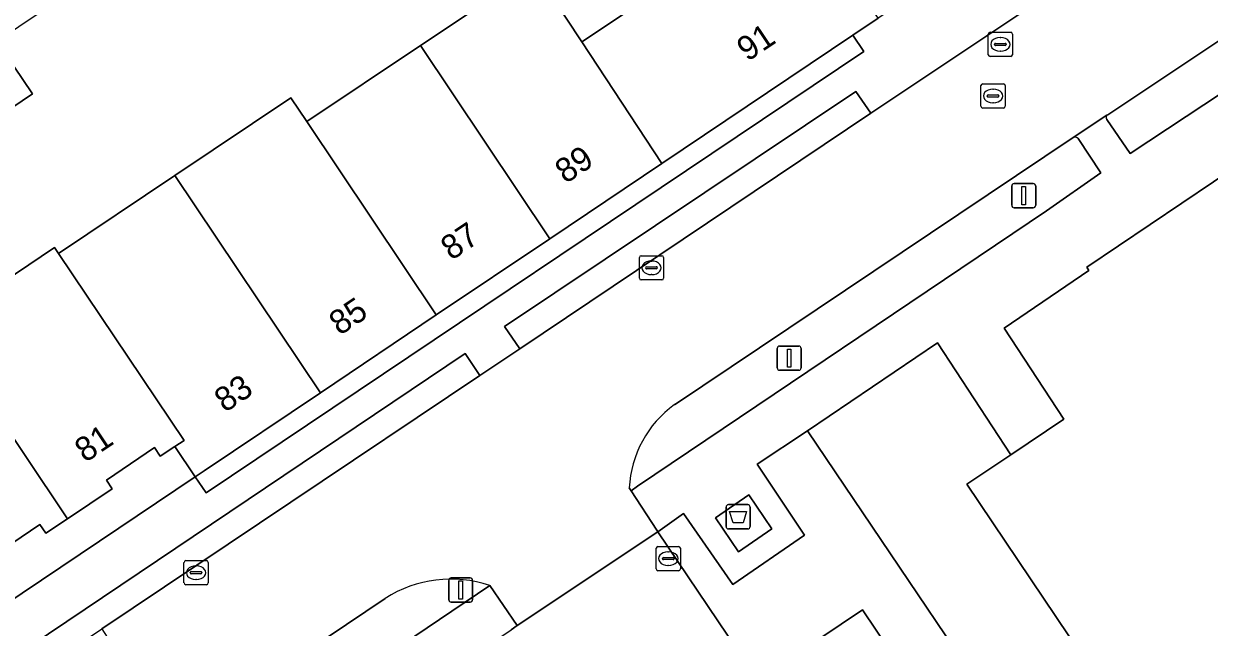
# Model space of a CAD drawing. Extents: x 158793 to 159888, y 384317 to 385256.
# Drawn here: x 159144.07 to 159193.03, y 384747.38 to 384772.32 of the extents above; entities that cross this region are included whole.
import ezdxf

# ---------------------------------------------------------------- set-up
doc = ezdxf.new("R2010")
doc.units = 0
for name, color, linetype in [('IMGEO_Afval_apart_plaats', 7, 'Continuous'), ('IMGEO_Erf', 7, 'Continuous'), ('IMGEO_Groenvoorziening', 7, 'Continuous'), ('IMGEO_Kolk', 7, 'Continuous'), ('IMGEO_Lichtmast', 7, 'Continuous'), ('IMGEO_Pand', 7, 'Continuous'), ('IMGEO_Pand_nummerreeks', 7, 'Continuous'), ('IMGEO_Parkeervlak_open', 7, 'Continuous'), ('IMGEO_Rijbaan_lokaal_open', 7, 'Continuous'), ('IMGEO_Rioolput', 7, 'Continuous'), ('IMGEO_Voetpad_gesloten', 7, 'Continuous'), ('IMGEO_Voetpad_open', 7, 'Continuous')]:
    doc.layers.add(name, color=color, linetype=linetype)

msp = doc.modelspace()

# ---------------------------------------------------------------- linework, layer by layer
at = {"layer": 'IMGEO_Afval_apart_plaats'}
for p, q in [((159173.079, 384751.548), (159173.079, 384752.348)), ((159173.079, 384752.348), (159173.079, 384751.548)), ((159173.179, 384752.448), (159173.969, 384752.448)), ((159173.969, 384752.448), (159173.179, 384752.448)), ((159174.069, 384752.348), (159174.069, 384751.548)), ((159174.069, 384751.548), (159174.069, 384752.348)), ((159173.969, 384751.448), (159173.179, 384751.448)), ((159173.179, 384751.448), (159173.969, 384751.448))]:
    msp.add_line(p, q, dxfattribs=at)
msp.add_lwpolyline([(159173.222, 384752.162), (159173.926, 384752.162), (159173.777, 384751.692), (159173.371, 384751.692), (159173.222, 384752.162)], dxfattribs=at)
for centre, start, end in [((159173.179, 384752.348), 90, 180), ((159173.179, 384752.348), 90, 180), ((159173.969, 384752.348), 0, 90), ((159173.969, 384752.348), 360, 90), ((159173.179, 384751.548), 180, 270), ((159173.179, 384751.548), 180, 270), ((159173.969, 384751.548), 270, 0), ((159173.969, 384751.548), 270, 0)]:
    msp.add_arc(centre, 0.1, start, end, dxfattribs=at)
at = {"layer": 'IMGEO_Erf'}
for points in [[(159140.535, 384759.835), (159145.343, 384763.068), (159145.51, 384762.819), (159150.308, 384766.039), (159155.106, 384769.258), (159155.762, 384768.277), (159160.459, 384771.417), (159165.156, 384774.557), (159167.118, 384771.569), (159171.634, 384774.587), (159164.136, 384785.787), (159163.294, 384785.227), (159162.274, 384784.547), (159160.728, 384783.51), (159156.607, 384780.744), (159155.493, 384779.993), (159154.013, 384778.997), (159152.831, 384778.201), (159147.182, 384774.407), (159145.956, 384773.584), (159144.502, 384772.607), (159143.241, 384771.76)], [(159139.239, 384745.604), (159151.152, 384753.594), (159150.319, 384754.847), (159149.708, 384754.446), (159149.474, 384754.81), (159147.491, 384753.46), (159147.729, 384753.102), (159145.878, 384751.868), (159144.979, 384751.269), (159144.736, 384751.631), (159142.751, 384750.291)]]:
    msp.add_lwpolyline(points, dxfattribs=at)
msp.add_lwpolyline([(159138.3, 384767.74), (159140.804, 384769.431), (159143.294, 384771.113), (159144.438, 384769.423), (159141.94, 384767.743), (159139.441, 384766.062)], close=True, dxfattribs=at)
at = {"layer": 'IMGEO_Groenvoorziening'}
for points in [[(159188.8, 384768.362), (159189.764, 384766.948), (159195.125, 384770.489), (159194.041, 384772.017)], [(159194.041, 384772.017), (159188.84, 384768.557), (159188.804, 384768.533)], [(159187.416, 384767.609), (159170.943, 384756.578)], [(159186.313, 384764.589), (159188.553, 384766.15), (159187.613, 384767.568)], [(159169.081, 384753.138), (159169.158, 384753.019), (159169.416, 384753.209), (159186.313, 384764.589)], [(159158.999, 384748.572), (159150.253, 384742.686), (159151.397, 384741.051), (159163.317, 384749.102)]]:
    msp.add_lwpolyline(points, dxfattribs=at)
for points in [[(159178.762, 384771.167), (159178.314, 384771.845), (159170.42, 384766.541), (159165.796, 384763.434), (159161.107, 384760.283), (159156.326, 384757.07), (159151.53, 384753.848), (159151.152, 384753.594), (159151.602, 384752.93)], [(159179.061, 384768.616), (159178.435, 384769.516), (159163.925, 384759.803), (159164.557, 384758.891)], [(159183.02, 384753.29), (159184.841, 384754.512), (159181.802, 384759.139), (159176.436, 384755.504), (159203.402, 384715.53), (159209.073, 384719.388), (159207.44, 384721.848), (159205.176, 384720.329)], [(159141.129, 384743.113), (159144.463, 384745.403), (159147.292, 384747.312), (159162.911, 384757.783), (159162.3, 384758.694), (159142.088, 384745.105), (159127.293, 384735.176), (159111.968, 384724.886), (159112.567, 384723.941), (159118.202, 384727.713), (159127.817, 384734.188)], [(159176.436, 384755.504), (159174.36, 384754.114), (159176.318, 384751.191), (159173.358, 384749.153), (159171.317, 384752.08), (159170.26, 384751.321), (159174.387, 384745.202), (159178.713, 384748.102), (159183.113, 384741.549), (159178.795, 384738.677), (159179.679, 384737.343), (159184.006, 384740.205), (159188.436, 384733.656), (159184.109, 384730.773), (159184.981, 384729.404), (159189.329, 384732.33), (159193.734, 384725.773), (159189.425, 384722.885), (159190.288, 384721.548), (159194.636, 384724.443), (159199.039, 384717.899), (159194.7, 384714.999), (159197.133, 384711.265), (159203.402, 384715.53)]]:
    msp.add_lwpolyline(points, close=True, dxfattribs=at)
for centre, radius, start, end in [((159188.888, 384768.445), 0.121, 133.7456, 223.5744), ((159187.49, 384767.47), 0.157, 38.4274, 118.0592), ((159173.584, 384752.925), 4.508, 125.8623, 177.2862), ((159161.702, 384744.406), 4.966, 71.0201, 122.9751)]:
    msp.add_arc(centre, radius, start, end, dxfattribs=at)
at = {"layer": 'IMGEO_Kolk'}
for p, q in [((159169.497, 384761.805), (159169.497, 384762.657)), ((159169.572, 384762.731), (159170.424, 384762.731)), ((159170.498, 384762.657), (159170.498, 384761.805)), ((159169.756, 384762.225), (159169.756, 384762.237)), ((159170.194, 384762.188), (159169.796, 384762.188)), ((159169.799, 384762.274), (159170.197, 384762.274)), ((159169.985, 384762.511), (159170.01, 384762.511)), ((159170.24, 384762.237), (159170.24, 384762.225)), ((159170.424, 384761.731), (159169.572, 384761.731)), ((159170.008, 384761.951), (159169.983, 384761.951)), ((159170.19, 384749.794), (159170.19, 384750.646)), ((159170.265, 384750.72), (159171.117, 384750.72)), ((159170.678, 384750.5), (159170.703, 384750.5)), ((159171.191, 384750.646), (159171.191, 384749.794)), ((159150.691, 384749.212), (159150.691, 384750.064)), ((159150.766, 384750.138), (159151.618, 384750.138)), ((159151.179, 384749.918), (159151.204, 384749.918)), ((159151.692, 384750.064), (159151.692, 384749.212)), ((159170.449, 384750.214), (159170.449, 384750.226)), ((159170.887, 384750.177), (159170.489, 384750.177)), ((159170.492, 384750.263), (159170.89, 384750.263)), ((159170.701, 384749.94), (159170.676, 384749.94)), ((159170.933, 384750.226), (159170.933, 384750.214)), ((159150.95, 384749.632), (159150.95, 384749.644)), ((159151.388, 384749.595), (159150.99, 384749.595)), ((159150.993, 384749.681), (159151.391, 384749.681)), ((159151.434, 384749.644), (159151.434, 384749.632)), ((159171.117, 384749.72), (159170.265, 384749.72)), ((159151.618, 384749.138), (159150.766, 384749.138)), ((159151.202, 384749.358), (159151.177, 384749.358))]:
    msp.add_line(p, q, dxfattribs=at)
for points in [[(159169.497, 384761.805), (159169.497, 384762.657)], [(159169.572, 384762.731), (159170.424, 384762.731)], [(159170.498, 384762.657), (159170.498, 384761.805)], [(159170.424, 384761.731), (159169.572, 384761.731)], [(159170.19, 384749.794), (159170.19, 384750.646)], [(159170.265, 384750.72), (159171.117, 384750.72)], [(159171.191, 384750.646), (159171.191, 384749.794)], [(159150.691, 384749.212), (159150.691, 384750.064)], [(159150.766, 384750.138), (159151.618, 384750.138)], [(159151.692, 384750.064), (159151.692, 384749.212)], [(159171.117, 384749.72), (159170.265, 384749.72)], [(159151.618, 384749.138), (159150.766, 384749.138)]]:
    msp.add_lwpolyline(points, dxfattribs=at)
for centre, radius, start, end in [((159169.574, 384762.655), 0.0765, 91.552, 178.448), ((159169.574, 384762.655), 0.0765, 91.552, 178.448), ((159170.422, 384762.655), 0.0765, 1.552, 88.448), ((159170.422, 384762.655), 0.0765, 1.552, 88.448), ((159169.796, 384762.234), 0.0403, 85.8775, 175.7526), ((159169.793, 384762.224), 0.0366, 178.938, 274.7102), ((159170.197, 384762.231), 0.043, 264.8664, 352.4533), ((159170.201, 384762.236), 0.0386, 1.7309, 96.639), ((159169.574, 384761.807), 0.0765, 181.552, 268.448), ((159169.574, 384761.807), 0.0765, 181.552, 268.448), ((159170.422, 384761.807), 0.0765, 271.552, 358.448), ((159170.422, 384761.807), 0.0765, 271.552, 358.448), ((159170.267, 384750.644), 0.0765, 91.552, 178.448), ((159170.267, 384750.644), 0.0765, 91.552, 178.448), ((159171.115, 384750.644), 0.0765, 1.552, 88.448), ((159171.115, 384750.644), 0.0765, 1.552, 88.448), ((159150.768, 384750.062), 0.0765, 91.552, 178.448), ((159150.768, 384750.062), 0.0765, 91.552, 178.448), ((159151.616, 384750.062), 0.0765, 1.552, 88.448), ((159151.616, 384750.062), 0.0765, 1.552, 88.448), ((159170.489, 384750.223), 0.0403, 85.8775, 175.7526), ((159170.486, 384750.213), 0.0366, 178.938, 274.7102), ((159170.89, 384750.22), 0.043, 264.8664, 352.4533), ((159170.894, 384750.225), 0.0386, 1.7309, 96.639), ((159150.99, 384749.641), 0.0403, 85.8775, 175.7526), ((159150.987, 384749.631), 0.0366, 178.938, 274.7102), ((159151.391, 384749.638), 0.043, 264.8664, 352.4533), ((159151.395, 384749.643), 0.0386, 1.7309, 96.639), ((159170.267, 384749.796), 0.0765, 181.552, 268.448), ((159170.267, 384749.796), 0.0765, 181.552, 268.448), ((159171.115, 384749.796), 0.0765, 271.552, 358.448), ((159171.115, 384749.796), 0.0765, 271.552, 358.448), ((159150.768, 384749.214), 0.0765, 181.552, 268.448), ((159150.768, 384749.214), 0.0765, 181.552, 268.448), ((159151.616, 384749.214), 0.0765, 271.552, 358.448), ((159151.616, 384749.214), 0.0765, 271.552, 358.448)]:
    msp.add_arc(centre, radius, start, end, dxfattribs=at)
for centre, major_axis, ratio, start_param, end_param in [((159169.984, 384762.231), (-0.387, 0.002), 0.722429, 4.712389, 7.853982), ((159170.009, 384762.231), (-0.39, 0.002), 0.717154, 1.570796, 4.712389), ((159170.677, 384750.22), (-0.387, 0.002), 0.722429, 4.712389, 7.853982), ((159170.702, 384750.22), (-0.39, 0.002), 0.717154, 1.570796, 4.712389), ((159151.178, 384749.638), (-0.387, 0.002), 0.722429, 4.712389, 7.853982), ((159151.203, 384749.638), (-0.39, 0.002), 0.717154, 1.570796, 4.712389)]:
    msp.add_ellipse(centre, major_axis=major_axis, ratio=ratio, start_param=start_param, end_param=end_param, dxfattribs=at)
at = {"layer": 'IMGEO_Lichtmast'}
for p, q in [((159184.873, 384764.813), (159184.873, 384765.613)), ((159184.873, 384765.613), (159184.873, 384764.813)), ((159184.973, 384765.713), (159185.763, 384765.713)), ((159185.763, 384765.713), (159184.973, 384765.713)), ((159185.863, 384765.613), (159185.863, 384764.813)), ((159185.863, 384764.813), (159185.863, 384765.613)), ((159185.763, 384764.713), (159184.973, 384764.713)), ((159184.973, 384764.713), (159185.763, 384764.713)), ((159175.188, 384758.1), (159175.188, 384758.9)), ((159175.188, 384758.9), (159175.188, 384758.1)), ((159175.288, 384759), (159176.078, 384759)), ((159176.078, 384759), (159175.288, 384759)), ((159176.178, 384758.9), (159176.178, 384758.1)), ((159176.178, 384758.1), (159176.178, 384758.9)), ((159176.078, 384758), (159175.288, 384758)), ((159175.288, 384758), (159176.078, 384758)), ((159161.721, 384749.421), (159162.511, 384749.421)), ((159162.511, 384749.421), (159161.721, 384749.421)), ((159161.621, 384748.521), (159161.621, 384749.321)), ((159161.621, 384749.321), (159161.621, 384748.521)), ((159162.611, 384749.321), (159162.611, 384748.521)), ((159162.611, 384748.521), (159162.611, 384749.321)), ((159162.511, 384748.421), (159161.721, 384748.421)), ((159161.721, 384748.421), (159162.511, 384748.421))]:
    msp.add_line(p, q, dxfattribs=at)
for points in [[(159185.293, 384765.588), (159185.443, 384765.588), (159185.443, 384764.838), (159185.293, 384764.838), (159185.293, 384765.588)], [(159175.608, 384758.875), (159175.758, 384758.875), (159175.758, 384758.125), (159175.608, 384758.125), (159175.608, 384758.875)], [(159162.041, 384749.296), (159162.191, 384749.296), (159162.191, 384748.546), (159162.041, 384748.546), (159162.041, 384749.296)]]:
    msp.add_lwpolyline(points, dxfattribs=at)
for centre, start, end in [((159184.973, 384765.613), 90, 180), ((159184.973, 384765.613), 90, 180), ((159185.763, 384765.613), 0, 90), ((159185.763, 384765.613), 360, 90), ((159184.973, 384764.813), 180, 270), ((159184.973, 384764.813), 180, 270), ((159185.763, 384764.813), 270, 0), ((159185.763, 384764.813), 270, 0), ((159175.288, 384758.9), 90, 180), ((159175.288, 384758.9), 90, 180), ((159176.078, 384758.9), 0, 90), ((159176.078, 384758.9), 360, 90), ((159175.288, 384758.1), 180, 270), ((159175.288, 384758.1), 180, 270), ((159176.078, 384758.1), 270, 0), ((159176.078, 384758.1), 270, 0), ((159161.721, 384749.321), 90, 180), ((159161.721, 384749.321), 90, 180), ((159162.511, 384749.321), 0, 90), ((159162.511, 384749.321), 360, 90), ((159161.721, 384748.521), 180, 270), ((159161.721, 384748.521), 180, 270), ((159162.511, 384748.521), 270, 0), ((159162.511, 384748.521), 270, 0)]:
    msp.add_arc(centre, 0.1, start, end, dxfattribs=at)
at = {"layer": 'IMGEO_Pand'}
for points in [[(159176.027, 384777.523), (159171.651, 384774.598), (159171.634, 384774.587), (159167.118, 384771.569), (159170.42, 384766.541), (159178.314, 384771.845), (159179.355, 384772.545)], [(159167.118, 384771.569), (159165.156, 384774.557), (159160.459, 384771.417), (159165.796, 384763.434), (159170.42, 384766.541)], [(159144.438, 384769.423), (159143.294, 384771.113), (159140.804, 384769.431), (159141.94, 384767.743)], [(159160.459, 384771.417), (159155.762, 384768.277), (159161.107, 384760.283), (159165.796, 384763.434)], [(159155.762, 384768.277), (159155.106, 384769.258), (159150.308, 384766.039), (159156.326, 384757.07), (159161.107, 384760.283)], [(159196.667, 384761.862), (159198.715, 384763.242), (159195.817, 384767.542), (159187.97, 384762.253), (159188.06, 384762.115), (159184.556, 384759.741), (159187.029, 384755.979), (159184.841, 384754.512), (159183.02, 384753.29), (159205.176, 384720.329), (159207.44, 384721.848), (159214.184, 384726.373), (159216.746, 384728.092), (159218.626, 384729.354)], [(159150.308, 384766.039), (159145.51, 384762.819), (159150.694, 384755.093), (159150.319, 384754.847), (159151.152, 384753.594), (159151.53, 384753.848), (159156.326, 384757.07)], [(159145.51, 384762.819), (159145.343, 384763.068), (159140.535, 384759.835), (159145.878, 384751.868), (159147.729, 384753.102), (159147.491, 384753.46), (159149.474, 384754.81), (159149.708, 384754.446), (159150.319, 384754.847), (159150.694, 384755.093)], [(159140.535, 384759.835), (159135.727, 384756.601), (159141.069, 384748.635), (159142.992, 384749.934), (159142.751, 384750.291), (159144.736, 384751.631), (159144.979, 384751.269), (159145.878, 384751.868)]]:
    msp.add_lwpolyline(points, close=True, dxfattribs=at)
at = {"layer": 'IMGEO_Parkeervlak_open'}
msp.add_lwpolyline([(159174.387, 384745.202), (159178.795, 384738.677), (159183.113, 384741.549), (159178.713, 384748.102)], close=True, dxfattribs=at)
at = {"layer": 'IMGEO_Rijbaan_lokaal_open'}
for points in [[(159187.416, 384767.609), (159188.804, 384768.533), (159188.84, 384768.557), (159194.041, 384772.017), (159195.725, 384773.167), (159195.743, 384773.179), (159201.289, 384776.877), (159198.897, 384780.386), (159198.223, 384781.442), (159192.221, 384777.381), (159191.192, 384776.716), (159187.523, 384774.276), (159179.061, 384768.616), (159164.557, 384758.891), (159162.911, 384757.783), (159147.292, 384747.312), (159150.253, 384742.686), (159158.999, 384748.572)], [(159170.943, 384756.578), (159187.416, 384767.609)], [(159163.317, 384749.102), (159164.456, 384747.452), (159170.26, 384751.321), (159170.212, 384751.392), (159169.158, 384753.019), (159169.081, 384753.138)], [(159195.154, 384701.397), (159199.041, 384704.037), (159200.688, 384705.155), (159200.012, 384706.16), (159199.393, 384707.074), (159196.731, 384710.991), (159197.133, 384711.265), (159194.7, 384714.999), (159190.288, 384721.548), (159189.425, 384722.885), (159184.981, 384729.404), (159184.109, 384730.773), (159179.679, 384737.343), (159178.795, 384738.677), (159174.387, 384745.202), (159170.26, 384751.321), (159164.456, 384747.452), (159164.208, 384747.282)]]:
    msp.add_lwpolyline(points, dxfattribs=at)
for centre, radius, start, end in [((159173.584, 384752.925), 4.508, 125.8623, 177.2862), ((159161.702, 384744.406), 4.966, 71.0201, 122.9751)]:
    msp.add_arc(centre, radius, start, end, dxfattribs=at)
at = {"layer": 'IMGEO_Rioolput'}
for p, q in [((159183.98, 384771.961), (159184.832, 384771.961)), ((159183.905, 384771.035), (159183.905, 384771.887)), ((159184.164, 384771.455), (159184.164, 384771.467)), ((159184.207, 384771.504), (159184.605, 384771.504)), ((159184.393, 384771.741), (159184.418, 384771.741)), ((159184.648, 384771.467), (159184.648, 384771.455)), ((159184.906, 384771.887), (159184.906, 384771.035)), ((159184.832, 384770.961), (159183.98, 384770.961)), ((159184.602, 384771.418), (159184.204, 384771.418)), ((159184.416, 384771.181), (159184.391, 384771.181)), ((159183.603, 384768.904), (159183.603, 384769.756)), ((159183.678, 384769.83), (159184.53, 384769.83)), ((159184.091, 384769.61), (159184.116, 384769.61)), ((159184.604, 384769.756), (159184.604, 384768.904)), ((159183.862, 384769.324), (159183.862, 384769.336)), ((159184.3, 384769.287), (159183.902, 384769.287)), ((159183.905, 384769.373), (159184.303, 384769.373)), ((159184.114, 384769.05), (159184.089, 384769.05)), ((159184.346, 384769.336), (159184.346, 384769.324)), ((159184.53, 384768.83), (159183.678, 384768.83))]:
    msp.add_line(p, q, dxfattribs=at)
for points in [[(159183.98, 384771.961), (159184.832, 384771.961)], [(159183.905, 384771.035), (159183.905, 384771.887)], [(159184.906, 384771.887), (159184.906, 384771.035)], [(159184.832, 384770.961), (159183.98, 384770.961)], [(159183.603, 384768.904), (159183.603, 384769.756)], [(159183.678, 384769.83), (159184.53, 384769.83)], [(159184.604, 384769.756), (159184.604, 384768.904)], [(159184.53, 384768.83), (159183.678, 384768.83)]]:
    msp.add_lwpolyline(points, dxfattribs=at)
for centre, radius, start, end in [((159183.982, 384771.885), 0.0765, 91.552, 178.448), ((159183.982, 384771.885), 0.0765, 91.552, 178.448), ((159184.83, 384771.885), 0.0765, 1.552, 88.448), ((159184.83, 384771.885), 0.0765, 1.552, 88.448), ((159184.204, 384771.464), 0.0403, 85.8775, 175.7526), ((159184.201, 384771.454), 0.0366, 178.938, 274.7102), ((159184.605, 384771.461), 0.043, 264.8664, 352.4533), ((159184.609, 384771.466), 0.0386, 1.7309, 96.639), ((159183.982, 384771.037), 0.0765, 181.552, 268.448), ((159183.982, 384771.037), 0.0765, 181.552, 268.448), ((159184.83, 384771.037), 0.0765, 271.552, 358.448), ((159184.83, 384771.037), 0.0765, 271.552, 358.448), ((159183.68, 384769.754), 0.0765, 91.552, 178.448), ((159183.68, 384769.754), 0.0765, 91.552, 178.448), ((159184.528, 384769.754), 0.0765, 1.552, 88.448), ((159184.528, 384769.754), 0.0765, 1.552, 88.448), ((159183.902, 384769.333), 0.0403, 85.8775, 175.7526), ((159183.899, 384769.323), 0.0366, 178.938, 274.7102), ((159184.303, 384769.33), 0.043, 264.8664, 352.4533), ((159184.307, 384769.335), 0.0386, 1.7309, 96.639), ((159183.68, 384768.906), 0.0765, 181.552, 268.448), ((159183.68, 384768.906), 0.0765, 181.552, 268.448), ((159184.528, 384768.906), 0.0765, 271.552, 358.448), ((159184.528, 384768.906), 0.0765, 271.552, 358.448)]:
    msp.add_arc(centre, radius, start, end, dxfattribs=at)
for centre, major_axis, ratio, start_param, end_param in [((159184.392, 384771.461), (-0.387, 0.002), 0.722429, 4.712389, 7.853982), ((159184.417, 384771.461), (-0.39, 0.002), 0.717154, 1.570796, 4.712389), ((159184.09, 384769.33), (-0.387, 0.002), 0.722429, 4.712389, 7.853982), ((159184.115, 384769.33), (-0.39, 0.002), 0.717154, 1.570796, 4.712389)]:
    msp.add_ellipse(centre, major_axis=major_axis, ratio=ratio, start_param=start_param, end_param=end_param, dxfattribs=at)
at = {"layer": 'IMGEO_Voetpad_gesloten'}
msp.add_lwpolyline([(159172.646, 384751.898), (159173.585, 384750.506), (159174.964, 384751.45), (159174.01, 384752.85)], close=True, dxfattribs=at)
at = {"layer": 'IMGEO_Voetpad_open'}
for points in [[(159211.066, 384792.917), (159185.212, 384775.519), (159185.828, 384774.614), (159185.055, 384774.083), (159184.025, 384775.577), (159182.539, 384774.63), (159179.355, 384772.545), (159178.314, 384771.845), (159178.762, 384771.167), (159151.602, 384752.93), (159151.152, 384753.594), (159139.239, 384745.604)], [(159142.088, 384745.105), (159162.3, 384758.694), (159162.911, 384757.783), (159164.557, 384758.891), (159163.925, 384759.803), (159178.435, 384769.516), (159179.061, 384768.616), (159187.523, 384774.276), (159186.911, 384775.214), (159190.585, 384777.682), (159191.192, 384776.716), (159192.221, 384777.381), (159191.621, 384778.321), (159211.525, 384791.774)], [(159184.556, 384759.741), (159188.06, 384762.115), (159187.97, 384762.253), (159195.817, 384767.542), (159196.767, 384768.087), (159226.436, 384723.892), (159223.18, 384721.721), (159224.283, 384720.074), (159229.19, 384723.379), (159198.516, 384769.05), (159195.743, 384773.179), (159195.725, 384773.167), (159194.041, 384772.017), (159195.125, 384770.489), (159189.764, 384766.948), (159188.8, 384768.362)], [(159188.804, 384768.533), (159187.416, 384767.609)], [(159187.613, 384767.568), (159188.553, 384766.15), (159186.313, 384764.589), (159169.416, 384753.209), (159169.158, 384753.019), (159170.212, 384751.392), (159170.26, 384751.321), (159171.317, 384752.08), (159173.358, 384749.153), (159176.318, 384751.191), (159174.36, 384754.114), (159176.436, 384755.504), (159181.802, 384759.139), (159184.841, 384754.512), (159187.029, 384755.979), (159184.556, 384759.741)]]:
    msp.add_lwpolyline(points, dxfattribs=at)
for points in [[(159174.964, 384751.45), (159173.585, 384750.506), (159172.646, 384751.898), (159174.01, 384752.85)], [(159147.04, 384735.761), (159158.178, 384743.275), (159160.747, 384744.93), (159164.208, 384747.282), (159164.456, 384747.452), (159163.317, 384749.102), (159151.397, 384741.051), (159147.005, 384738.109), (159144.789, 384736.605), (159129.045, 384726.025), (159116.582, 384717.59), (159117.69, 384715.965), (159130.297, 384724.485), (159131.671, 384725.391)]]:
    msp.add_lwpolyline(points, close=True, dxfattribs=at)
for centre, radius, start, end in [((159188.888, 384768.445), 0.121, 133.7456, 223.5744), ((159187.49, 384767.47), 0.157, 38.4274, 118.0592)]:
    msp.add_arc(centre, radius, start, end, dxfattribs=at)

# ---------------------------------------------------------------- texts
at = {"layer": 'IMGEO_Pand_nummerreeks'}
for s, rotation, p in [('91', 33.9019, (159173.961, 384770.728)), ('89', 33.9019, (159166.452, 384765.682)), ('87', 33.9019, (159161.735, 384762.512)), ('85', 33.9019, (159157.122, 384759.412)), ('83', 33.9019, (159152.384, 384756.229)), ('81', 33.6842, (159146.614, 384754.161))]:
    msp.add_text(s, height=1, rotation=rotation, dxfattribs=at).set_placement(p)

doc.saveas('drawing.dxf')
